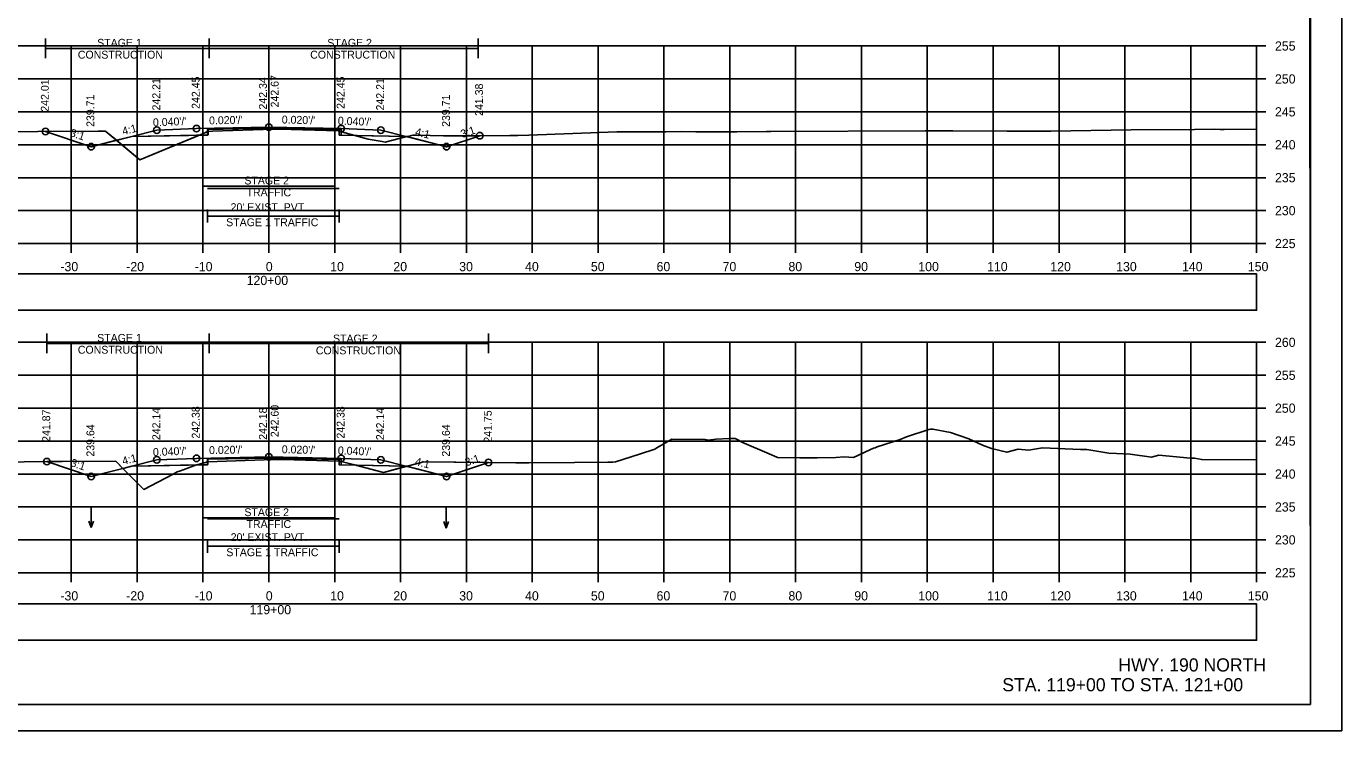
# Model space of a CAD drawing. Extents: x 1369627 to 1374022, y 380035 to 398173.
# Drawn here: x 1370142.4 to 1370342.2, y 381528.2 to 381635.2 of the extents above; entities that cross this region are included whole.
import ezdxf

# ---------------------------------------------------------------- set-up
doc = ezdxf.new("R2010")
doc.units = 0
for name, color, linetype in [('Default', 7, 'Continuous'), ('R_Alt Surface', 7, 'Continuous'), ('R_Axis', 7, 'Continuous'), ('R_Axis Annot', 7, 'Continuous'), ('R_Border', 7, 'Continuous'), ('R_Draft', 7, 'Continuous'), ('R_Exist Surface', 7, 'Continuous'), ('R_Fin Surface', 7, 'Continuous'), ('R_Grid', 7, 'Continuous'), ('R_MOT', 7, 'Continuous'), ('R_No Plot', 7, 'Continuous'), ('R_Water Annot', 7, 'Continuous'), ('R_Xsect Elev', 7, 'Continuous'), ('R_Xsect Slope', 7, 'Continuous'), ('T_Vehicle Path Rt', 7, 'Continuous')]:
    doc.layers.add(name, color=color, linetype=linetype)

msp = doc.modelspace()

# ---------------------------------------------------------------- linework, layer by layer
at = {"layer": 'Default'}
for points in [[(1370029.24, 381592.08), (1370329.24, 381592.08), (1370329.24, 381597.61), (1370029.24, 381597.61)], [(1370029.24, 381541.97), (1370329.24, 381541.97), (1370329.24, 381547.49), (1370029.24, 381547.49)]]:
    msp.add_lwpolyline(points, close=True, dxfattribs=at)
at = {"layer": 'R_Alt Surface'}
for points in [[(1370158.41, 381618.47), (1370169.93, 381618.7), (1370169.93, 381619.54), (1370179.24, 381619.72), (1370189.93, 381619.51), (1370189.93, 381618.68), (1370200.07, 381618.47)], [(1370158.41, 381568.4), (1370169.94, 381568.63), (1370169.94, 381569.47), (1370179.24, 381569.65), (1370189.94, 381569.44), (1370189.94, 381568.61), (1370200.07, 381568.4)]]:
    msp.add_lwpolyline(points, dxfattribs=at)
at = {"layer": 'R_Axis'}
for p, q in [((1370329.24, 381602.22), (1370329.24, 381632.22)), ((1370330.64, 381632.22), (1370329.24, 381632.22)), ((1370330.64, 381627.22), (1370329.24, 381627.22)), ((1370330.64, 381622.22), (1370329.24, 381622.22)), ((1370330.64, 381617.22), (1370329.24, 381617.22)), ((1370330.64, 381612.22), (1370329.24, 381612.22)), ((1370330.64, 381607.22), (1370329.24, 381607.22)), ((1370029.24, 381602.22), (1370329.24, 381602.22)), ((1370149.24, 381600.82), (1370149.24, 381602.22)), ((1370159.24, 381600.82), (1370159.24, 381602.22)), ((1370169.24, 381600.82), (1370169.24, 381602.22)), ((1370179.24, 381600.82), (1370179.24, 381602.22)), ((1370189.24, 381600.82), (1370189.24, 381602.22)), ((1370199.24, 381600.82), (1370199.24, 381602.22)), ((1370209.24, 381600.82), (1370209.24, 381602.22)), ((1370219.24, 381600.82), (1370219.24, 381602.22)), ((1370229.24, 381600.82), (1370229.24, 381602.22)), ((1370239.24, 381600.82), (1370239.24, 381602.22)), ((1370249.24, 381600.82), (1370249.24, 381602.22)), ((1370259.24, 381600.82), (1370259.24, 381602.22)), ((1370269.24, 381600.82), (1370269.24, 381602.22)), ((1370279.24, 381600.82), (1370279.24, 381602.22)), ((1370289.24, 381600.82), (1370289.24, 381602.22)), ((1370299.24, 381600.82), (1370299.24, 381602.22)), ((1370309.24, 381600.82), (1370309.24, 381602.22)), ((1370319.24, 381600.82), (1370319.24, 381602.22)), ((1370329.24, 381600.82), (1370329.24, 381602.22)), ((1370330.64, 381602.22), (1370329.24, 381602.22)), ((1370329.24, 381552.22), (1370329.24, 381587.22)), ((1370330.64, 381587.22), (1370329.24, 381587.22)), ((1370330.64, 381582.22), (1370329.24, 381582.22)), ((1370330.64, 381577.22), (1370329.24, 381577.22)), ((1370330.64, 381572.22), (1370329.24, 381572.22)), ((1370330.64, 381567.22), (1370329.24, 381567.22)), ((1370330.64, 381562.22), (1370329.24, 381562.22)), ((1370330.64, 381557.22), (1370329.24, 381557.22)), ((1370029.24, 381552.22), (1370329.24, 381552.22)), ((1370149.24, 381550.82), (1370149.24, 381552.22)), ((1370159.24, 381550.82), (1370159.24, 381552.22)), ((1370169.24, 381550.82), (1370169.24, 381552.22)), ((1370179.24, 381550.82), (1370179.24, 381552.22)), ((1370189.24, 381550.82), (1370189.24, 381552.22)), ((1370199.24, 381550.82), (1370199.24, 381552.22)), ((1370209.24, 381550.82), (1370209.24, 381552.22)), ((1370219.24, 381550.82), (1370219.24, 381552.22)), ((1370229.24, 381550.82), (1370229.24, 381552.22)), ((1370239.24, 381550.82), (1370239.24, 381552.22)), ((1370249.24, 381550.82), (1370249.24, 381552.22)), ((1370259.24, 381550.82), (1370259.24, 381552.22)), ((1370269.24, 381550.82), (1370269.24, 381552.22)), ((1370279.24, 381550.82), (1370279.24, 381552.22)), ((1370289.24, 381550.82), (1370289.24, 381552.22)), ((1370299.24, 381550.82), (1370299.24, 381552.22)), ((1370309.24, 381550.82), (1370309.24, 381552.22)), ((1370319.24, 381550.82), (1370319.24, 381552.22)), ((1370329.24, 381550.82), (1370329.24, 381552.22)), ((1370330.64, 381552.22), (1370329.24, 381552.22))]:
    msp.add_line(p, q, dxfattribs=at)
at = {"layer": 'R_Border'}
for q in [(1370337.42, 381737.68), (1370021.24, 381532.22)]:
    msp.add_line((1370337.42, 381532.22), q, dxfattribs=at)
at = {"layer": 'R_Exist Surface'}
for points in [[(1370125.76, 381619.12), (1370153.33, 381619.29), (1370154.43, 381619.29), (1370154.49, 381619.25), (1370159.67, 381614.94), (1370169.32, 381618.95), (1370169.92, 381619.22), (1370170.01, 381619.23), (1370170.7, 381619.26), (1370179.93, 381619.59), (1370180.8, 381619.57), (1370189.82, 381619.34), (1370190.29, 381619.2), (1370194.31, 381618.08), (1370196.45, 381617.7), (1370196.89, 381617.62), (1370200.48, 381618.52), (1370201.11, 381618.67), (1370201.72, 381618.67), (1370205.74, 381618.58), (1370215.85, 381618.62), (1370217.07, 381618.64), (1370218.7, 381618.69), (1370232.1, 381619.19), (1370239.6, 381619.2), (1370241.84, 381619.21), (1370244.08, 381619.2), (1370250.32, 381619.17), (1370254.81, 381619.24), (1370254.9, 381619.24), (1370255.46, 381619.24), (1370278.92, 381619.31), (1370283.12, 381619.32), (1370291.36, 381619.26), (1370298.02, 381619.28), (1370310.2, 381619.51), (1370319.84, 381619.52), (1370322.92, 381619.57), (1370323.73, 381619.56), (1370324.3, 381619.56), (1370329.24, 381619.59)], [(1370130.51, 381568.98), (1370147.87, 381569.11), (1370156.01, 381569.17), (1370157.36, 381567.77), (1370160.23, 381564.88), (1370164.6, 381567.17), (1370165.3, 381567.55), (1370165.84, 381567.72), (1370168.24, 381568.59), (1370169.29, 381568.85), (1370169.95, 381569.05), (1370172.79, 381569.16), (1370179.94, 381569.43), (1370183.07, 381569.36), (1370190, 381569.19), (1370192.05, 381568.66), (1370196.65, 381567.45), (1370200.63, 381568.52), (1370202.72, 381569.09), (1370216.75, 381568.93), (1370217.8, 381568.92), (1370218.71, 381568.91), (1370225.67, 381568.98), (1370230.74, 381569.03), (1370231.17, 381569.03), (1370231.47, 381569.04), (1370231.9, 381569.07), (1370235.55, 381570.23), (1370237.86, 381570.99), (1370238.15, 381571.2), (1370240.42, 381572.53), (1370245.51, 381572.44), (1370245.75, 381572.43), (1370245.95, 381572.35), (1370247.19, 381572.51), (1370249.13, 381572.62), (1370249.82, 381572.62), (1370250.07, 381572.63), (1370250.48, 381572.39), (1370250.59, 381572.36), (1370251.08, 381572.06), (1370255.23, 381570.28), (1370256.37, 381569.78), (1370256.41, 381569.76), (1370256.47, 381569.75), (1370256.56, 381569.75), (1370259.9, 381569.7), (1370261.36, 381569.7), (1370262.5, 381569.66), (1370265.37, 381569.73), (1370266.6, 381569.85), (1370268.03, 381569.74), (1370270.49, 381570.87), (1370271.09, 381571.12), (1370271.33, 381571.22), (1370271.61, 381571.34), (1370275.12, 381572.48), (1370276.1, 381572.88), (1370279.46, 381573.97), (1370279.74, 381574.04), (1370279.91, 381574.05), (1370280.09, 381574.04), (1370282.77, 381573.5), (1370285.55, 381572.57), (1370287.62, 381571.61), (1370288.99, 381571.09), (1370291.31, 381570.53), (1370293.06, 381571), (1370294.59, 381570.85), (1370296.11, 381571.07), (1370296.74, 381571.18), (1370302.53, 381570.92), (1370303.07, 381570.93), (1370303.47, 381570.94), (1370306.8, 381570.39), (1370307.99, 381570.35), (1370310.07, 381570.25), (1370313.31, 381569.78), (1370314.39, 381570.1), (1370319.22, 381569.62), (1370319.41, 381569.65), (1370319.84, 381569.62), (1370320.91, 381569.41), (1370329.24, 381569.35)]]:
    msp.add_lwpolyline(points, dxfattribs=at)
at = {"layer": 'R_Fin Surface'}
for points in [[(1370145.32, 381619.24), (1370152.24, 381616.93), (1370158.41, 381618.47), (1370162.24, 381619.43), (1370168.24, 381619.67), (1370179.24, 381619.89), (1370190.24, 381619.67), (1370196.24, 381619.43), (1370200.05, 381618.48), (1370206.24, 381616.93), (1370211.26, 381618.6)], [(1370145.53, 381569.1), (1370152.24, 381566.86), (1370158.41, 381568.4), (1370162.24, 381569.36), (1370168.24, 381569.6), (1370179.24, 381569.82), (1370190.24, 381569.6), (1370196.24, 381569.36), (1370200.05, 381568.41), (1370206.24, 381566.86), (1370212.59, 381568.98)]]:
    msp.add_lwpolyline(points, dxfattribs=at)
at = {"layer": 'R_Grid'}
for p, q in [((1370029.24, 381632.22), (1370329.24, 381632.22)), ((1370149.24, 381602.22), (1370149.24, 381632.22)), ((1370159.24, 381602.22), (1370159.24, 381632.22)), ((1370169.24, 381602.22), (1370169.24, 381632.22)), ((1370179.24, 381602.22), (1370179.24, 381632.22)), ((1370189.24, 381602.22), (1370189.24, 381632.22)), ((1370199.24, 381602.22), (1370199.24, 381632.22)), ((1370209.24, 381602.22), (1370209.24, 381632.22)), ((1370219.24, 381602.22), (1370219.24, 381632.22)), ((1370229.24, 381602.22), (1370229.24, 381632.22)), ((1370239.24, 381602.22), (1370239.24, 381632.22)), ((1370249.24, 381602.22), (1370249.24, 381632.22)), ((1370259.24, 381602.22), (1370259.24, 381632.22)), ((1370269.24, 381602.22), (1370269.24, 381632.22)), ((1370279.24, 381602.22), (1370279.24, 381632.22)), ((1370289.24, 381602.22), (1370289.24, 381632.22)), ((1370299.24, 381602.22), (1370299.24, 381632.22)), ((1370309.24, 381602.22), (1370309.24, 381632.22)), ((1370319.24, 381602.22), (1370319.24, 381632.22)), ((1370329.24, 381602.22), (1370329.24, 381632.22)), ((1370029.24, 381627.22), (1370329.24, 381627.22)), ((1370029.24, 381622.22), (1370329.24, 381622.22)), ((1370029.24, 381617.22), (1370329.24, 381617.22)), ((1370029.24, 381612.22), (1370329.24, 381612.22)), ((1370029.24, 381607.22), (1370329.24, 381607.22)), ((1370029.24, 381602.22), (1370329.24, 381602.22)), ((1370029.24, 381587.22), (1370329.24, 381587.22)), ((1370149.24, 381552.22), (1370149.24, 381587.22)), ((1370159.24, 381552.22), (1370159.24, 381587.22)), ((1370169.24, 381552.22), (1370169.24, 381587.22)), ((1370179.24, 381552.22), (1370179.24, 381587.22)), ((1370189.24, 381552.22), (1370189.24, 381587.22)), ((1370199.24, 381552.22), (1370199.24, 381587.22)), ((1370209.24, 381552.22), (1370209.24, 381587.22)), ((1370219.24, 381552.22), (1370219.24, 381587.22)), ((1370229.24, 381552.22), (1370229.24, 381587.22)), ((1370239.24, 381552.22), (1370239.24, 381587.22)), ((1370249.24, 381552.22), (1370249.24, 381587.22)), ((1370259.24, 381552.22), (1370259.24, 381587.22)), ((1370269.24, 381552.22), (1370269.24, 381587.22)), ((1370279.24, 381552.22), (1370279.24, 381587.22)), ((1370289.24, 381552.22), (1370289.24, 381587.22)), ((1370299.24, 381552.22), (1370299.24, 381587.22)), ((1370309.24, 381552.22), (1370309.24, 381587.22)), ((1370319.24, 381552.22), (1370319.24, 381587.22)), ((1370329.24, 381552.22), (1370329.24, 381587.22)), ((1370029.24, 381582.22), (1370329.24, 381582.22)), ((1370029.24, 381577.22), (1370329.24, 381577.22)), ((1370029.24, 381572.22), (1370329.24, 381572.22)), ((1370029.24, 381567.22), (1370329.24, 381567.22)), ((1370029.24, 381562.22), (1370329.24, 381562.22)), ((1370029.24, 381557.22), (1370329.24, 381557.22)), ((1370029.24, 381552.22), (1370329.24, 381552.22))]:
    msp.add_line(p, q, dxfattribs=at)
at = {"layer": 'R_MOT'}
for p, q in [((1370145.32, 381630.35), (1370145.32, 381633.35)), ((1370170.2, 381630.35), (1370170.2, 381633.35)), ((1370211.03, 381630.35), (1370211.03, 381633.35)), ((1370145.32, 381631.85), (1370211.03, 381631.85)), ((1370169.24, 381611.93), (1370169.24, 381609.93)), ((1370169.24, 381610.93), (1370189.24, 381610.93)), ((1370189.24, 381611.93), (1370189.24, 381609.93)), ((1370169.93, 381607.39), (1370169.93, 381605.39)), ((1370189.93, 381607.39), (1370189.93, 381605.39)), ((1370169.93, 381606.39), (1370189.93, 381606.39)), ((1370145.53, 381585.55), (1370145.53, 381588.55)), ((1370145.53, 381587.05), (1370212.59, 381587.05)), ((1370170.2, 381585.55), (1370170.2, 381588.55)), ((1370212.59, 381585.55), (1370212.59, 381588.55)), ((1370169.24, 381561.55), (1370169.24, 381559.55)), ((1370189.24, 381561.55), (1370189.24, 381559.55)), ((1370169.24, 381560.55), (1370189.24, 381560.55)), ((1370169.94, 381557.27), (1370169.94, 381555.27)), ((1370189.94, 381557.27), (1370189.94, 381555.27)), ((1370169.94, 381556.27), (1370189.94, 381556.27))]:
    msp.add_line(p, q, dxfattribs=at)
at = {"layer": 'R_No Plot'}
msp.add_line((1370008.84, 381528.24), (1370342.17, 381528.24), dxfattribs=at)
for points in [[(1370008.83, 381741.58), (1370342.17, 381741.58), (1370342.17, 381528.24), (1370008.83, 381528.24)], [(1370255.16, 381737.68), (1370274.78, 381737.68), (1370274.78, 381727.8), (1370290.89, 381727.8), (1370314.09, 381727.8), (1370314.09, 381695.13), (1370337.3, 381695.13), (1370337.42, 381532.22), (1370021.24, 381532.22), (1370021.24, 381737.68)]]:
    msp.add_lwpolyline(points, close=True, dxfattribs=at)
for points in [[(1370158.41, 381618.47), (1370168.24, 381618.67), (1370170.01, 381618.71), (1370170.01, 381619.54), (1370179.24, 381619.72), (1370190.24, 381619.5), (1370190.24, 381618.67), (1370190.24, 381618.67), (1370200.05, 381618.48)], [(1370169.93, 381610.59), (1370189.93, 381610.59)], [(1370158.41, 381568.4), (1370168.24, 381568.6), (1370169.95, 381568.64), (1370169.95, 381569.47), (1370179.24, 381569.65), (1370190.24, 381569.43), (1370190.24, 381568.6), (1370190.24, 381568.6), (1370200.05, 381568.41)], [(1370169.94, 381560.43), (1370189.94, 381560.43)]]:
    msp.add_lwpolyline(points, dxfattribs=at)
for centre in [(1370145.32, 381619.24), (1370162.24, 381619.43), (1370168.24, 381619.67), (1370179.24, 381619.89), (1370190.24, 381619.67), (1370196.24, 381619.43), (1370211.26, 381618.6), (1370152.24, 381616.93), (1370206.24, 381616.93), (1370145.53, 381569.1), (1370162.24, 381569.36), (1370168.24, 381569.6), (1370179.24, 381569.82), (1370190.24, 381569.6), (1370196.24, 381569.36), (1370212.59, 381568.98), (1370152.24, 381566.86), (1370206.24, 381566.86)]:
    msp.add_circle(centre, 0.5, dxfattribs=at)
at = {"layer": 'R_Water Annot'}
for p, q in [((1370152.25, 381562.25), (1370152.25, 381559.1)), ((1370206.15, 381562.17), (1370206.15, 381559.02)), ((1370152.25, 381559.1), (1370151.9, 381560.07)), ((1370152.25, 381559.1), (1370152.6, 381560.07)), ((1370206.15, 381559.02), (1370205.8, 381559.99)), ((1370206.15, 381559.02), (1370206.5, 381559.99))]:
    msp.add_line(p, q, dxfattribs=at)
at = {"layer": 'R_Xsect Elev'}
for p, q in [((1370179.24, 381619.57), (1370179.24, 381629.57)), ((1370179.24, 381569.41), (1370179.24, 381579.41))]:
    msp.add_line(p, q, dxfattribs=at)
at = {"layer": 'T_Vehicle Path Rt'}
for p, q in [((1370156.11, 381617.9), (1370154.49, 381619.25)), ((1370168.24, 381618.67), (1370158.41, 381618.47)), ((1370168.68, 381618.68), (1370168.24, 381618.67)), ((1370168.68, 381618.68), (1370169.93, 381618.7)), ((1370169.93, 381618.7), (1370169.93, 381619.22)), ((1370189.93, 381619.3), (1370189.93, 381619.51)), ((1370189.93, 381619.3), (1370189.93, 381618.68)), ((1370189.93, 381618.68), (1370192.32, 381618.63)), ((1370200.05, 381618.48), (1370192.32, 381618.63)), ((1370206.24, 381616.93), (1370211.26, 381618.6)), ((1370158.41, 381618.47), (1370156.11, 381617.9)), ((1370200.18, 381618.45), (1370200.05, 381618.48)), ((1370200.18, 381618.45), (1370206.24, 381616.93)), ((1370157.07, 381568.07), (1370156.01, 381569.17)), ((1370169.94, 381568.63), (1370169.94, 381569.05)), ((1370189.94, 381569.19), (1370189.94, 381569.44)), ((1370189.94, 381569.19), (1370189.94, 381568.61)), ((1370206.24, 381566.86), (1370212.59, 381568.98)), ((1370158.41, 381568.4), (1370157.07, 381568.07)), ((1370168.3, 381568.6), (1370158.41, 381568.4)), ((1370168.3, 381568.6), (1370169.94, 381568.63)), ((1370189.94, 381568.61), (1370192.43, 381568.56)), ((1370200.05, 381568.41), (1370192.43, 381568.56)), ((1370200.14, 381568.39), (1370200.05, 381568.41)), ((1370200.14, 381568.39), (1370206.24, 381566.86))]:
    msp.add_line(p, q, dxfattribs=at)
for points in [[(1370154.49, 381619.25), (1370154.43, 381619.29), (1370153.33, 381619.29), (1370145.32, 381619.24)], [(1370145.32, 381619.24), (1370152.24, 381616.93), (1370156.11, 381617.9)], [(1370156.11, 381617.9), (1370159.67, 381614.94), (1370168.68, 381618.68)], [(1370169.93, 381619.22), (1370169.92, 381619.22), (1370169.32, 381618.95), (1370168.68, 381618.68)], [(1370168.68, 381618.68), (1370168.68, 381618.68)], [(1370189.93, 381619.51), (1370179.24, 381619.72), (1370169.93, 381619.54), (1370169.93, 381619.22)], [(1370169.93, 381619.22), (1370170.01, 381619.23), (1370170.7, 381619.26), (1370179.93, 381619.59), (1370180.8, 381619.57), (1370189.82, 381619.34), (1370189.93, 381619.3)], [(1370192.32, 381618.63), (1370190.29, 381619.2), (1370189.93, 381619.3)], [(1370192.32, 381618.63), (1370194.31, 381618.08), (1370196.45, 381617.7), (1370196.89, 381617.62), (1370200.18, 381618.45)], [(1370192.32, 381618.63), (1370192.32, 381618.63)], [(1370211.26, 381618.6), (1370205.74, 381618.58), (1370201.72, 381618.67), (1370201.11, 381618.67), (1370200.48, 381618.52), (1370200.18, 381618.45)], [(1370156.01, 381569.17), (1370147.87, 381569.11), (1370145.53, 381569.1)], [(1370145.53, 381569.1), (1370152.24, 381566.86), (1370157.07, 381568.07)], [(1370169.94, 381569.05), (1370169.29, 381568.85), (1370168.3, 381568.6)], [(1370189.94, 381569.44), (1370179.24, 381569.65), (1370169.94, 381569.47), (1370169.94, 381569.05)], [(1370169.94, 381569.05), (1370169.94, 381569.05), (1370169.95, 381569.05)], [(1370169.95, 381569.05), (1370172.79, 381569.16), (1370179.94, 381569.43), (1370183.07, 381569.36), (1370189.94, 381569.19)], [(1370192.43, 381568.56), (1370192.05, 381568.66), (1370190, 381569.19), (1370189.94, 381569.19)], [(1370212.59, 381568.98), (1370202.72, 381569.09), (1370200.63, 381568.52), (1370200.14, 381568.39)], [(1370157.07, 381568.07), (1370157.36, 381567.77), (1370160.23, 381564.88), (1370164.6, 381567.17), (1370165.3, 381567.55), (1370165.84, 381567.72), (1370168.24, 381568.59), (1370168.3, 381568.6)], [(1370168.3, 381568.6), (1370168.3, 381568.6)], [(1370168.3, 381568.6), (1370168.3, 381568.6)], [(1370192.43, 381568.56), (1370196.65, 381567.45), (1370200.14, 381568.39)], [(1370192.43, 381568.56), (1370192.43, 381568.56)]]:
    msp.add_lwpolyline(points, dxfattribs=at)

# ---------------------------------------------------------------- texts
at = {"layer": 'R_Axis Annot'}
for s, height, p in [('255', 1.4, (1370332.04, 381631.52)), ('250', 1.4, (1370332.04, 381626.52)), ('245', 1.4, (1370332.04, 381621.52)), ('240', 1.4, (1370332.04, 381616.52)), ('235', 1.4, (1370332.04, 381611.52)), ("20' EXIST. PVT.", 1.2, (1370173.43, 381607.14)), ('230', 1.4, (1370332.04, 381606.52)), ('225', 1.4, (1370332.04, 381601.52)), ('-30', 1.4, (1370147.58, 381598.02)), ('-20', 1.4, (1370157.58, 381598.02)), ('-10', 1.4, (1370167.98, 381598.02)), ('0', 1.4, (1370178.78, 381598.02)), ('10', 1.4, (1370188.55, 381598.02)), ('20', 1.4, (1370198.15, 381598.02)), ('30', 1.4, (1370208.15, 381598.02)), ('40', 1.4, (1370218.15, 381598.02)), ('50', 1.4, (1370228.15, 381598.02)), ('60', 1.4, (1370238.12, 381598.02)), ('70', 1.4, (1370248.15, 381598.02)), ('80', 1.4, (1370258.15, 381598.02)), ('90', 1.4, (1370268.15, 381598.02)), ('100', 1.4, (1370277.87, 381598.02)), ('110', 1.4, (1370288.32, 381598.02)), ('120', 1.4, (1370297.92, 381598.02)), ('130', 1.4, (1370307.92, 381598.02)), ('140', 1.4, (1370317.92, 381598.02)), ('150', 1.4, (1370327.92, 381598.02)), ('120+00', 1.4, (1370175.87, 381595.92)), ('260', 1.4, (1370332.04, 381586.52)), ('255', 1.4, (1370332.04, 381581.52)), ('250', 1.4, (1370332.04, 381576.52)), ('245', 1.4, (1370332.04, 381571.52)), ('240', 1.4, (1370332.04, 381566.52)), ('235', 1.4, (1370332.04, 381561.52)), ("20' EXIST. PVT.", 1.2, (1370173.45, 381557.03)), ('230', 1.4, (1370332.04, 381556.52)), ('225', 1.4, (1370332.04, 381551.52)), ('-30', 1.4, (1370147.58, 381548.02)), ('-20', 1.4, (1370157.58, 381548.02)), ('-10', 1.4, (1370167.98, 381548.02)), ('0', 1.4, (1370178.78, 381548.02)), ('10', 1.4, (1370188.55, 381548.02)), ('20', 1.4, (1370198.15, 381548.02)), ('30', 1.4, (1370208.15, 381548.02)), ('40', 1.4, (1370218.15, 381548.02)), ('50', 1.4, (1370228.15, 381548.02)), ('60', 1.4, (1370238.12, 381548.02)), ('70', 1.4, (1370248.15, 381548.02)), ('80', 1.4, (1370258.15, 381548.02)), ('90', 1.4, (1370268.15, 381548.02)), ('100', 1.4, (1370277.87, 381548.02)), ('110', 1.4, (1370288.32, 381548.02)), ('120', 1.4, (1370297.92, 381548.02)), ('130', 1.4, (1370307.92, 381548.02)), ('140', 1.4, (1370317.92, 381548.02)), ('150', 1.4, (1370327.92, 381548.02)), ('119+00', 1.4, (1370176.32, 381545.92))]:
    msp.add_text(s, height=height, dxfattribs=at).set_placement(p)
at = {"layer": 'R_Draft'}
for s, p in [('HWY. 190 NORTH', (1370308.25, 381537.23)), ('STA. 119+00 TO STA. 121+00', (1370290.63, 381534.22))]:
    msp.add_text(s, height=2, dxfattribs=at).set_placement(p)
at = {"layer": 'R_MOT'}
for s, p in [('STAGE 1', (1370153.17, 381632.1)), ('STAGE 2', (1370188.12, 381632.1)), ('CONSTRUCTION', (1370150.23, 381630.3)), ('CONSTRUCTION', (1370185.52, 381630.3)), ('STAGE 2', (1370175.52, 381611.19)), ('TRAFFIC', (1370175.85, 381609.39)), ('STAGE 1 TRAFFIC', (1370172.76, 381604.85)), ('CONSTRUCTION', (1370150.23, 381585.49)), ('STAGE 1', (1370153.17, 381587.29)), ('STAGE 2', (1370188.98, 381587.19)), ('CONSTRUCTION', (1370186.38, 381585.39)), ('STAGE 2', (1370175.52, 381560.82)), ('TRAFFIC', (1370175.85, 381559.02)), ('STAGE 1 TRAFFIC', (1370172.78, 381554.74))]:
    msp.add_text(s, height=1.2, dxfattribs=at).set_placement(p)
at = {"layer": 'R_Xsect Elev'}
for s, p in [('242.01', (1370145.82, 381622.24)), ('242.21', (1370162.74, 381622.43)), ('242.45', (1370168.74, 381622.67)), ('242.34', (1370178.94, 381622.57)), ('242.67', (1370180.73, 381622.89)), ('242.45', (1370190.74, 381622.67)), ('242.21', (1370196.74, 381622.43)), ('239.71', (1370152.74, 381619.93)), ('239.71', (1370206.74, 381619.93)), ('241.38', (1370211.76, 381621.6)), ('241.87', (1370146.03, 381572.1)), ('242.14', (1370162.74, 381572.36)), ('242.38', (1370168.74, 381572.6)), ('242.18', (1370178.94, 381572.41)), ('242.60', (1370180.73, 381572.82)), ('242.38', (1370190.74, 381572.6)), ('242.14', (1370196.74, 381572.36)), ('241.75', (1370213.09, 381571.98)), ('239.64', (1370152.74, 381569.86)), ('239.64', (1370206.74, 381569.86))]:
    msp.add_text(s, height=1.2, rotation=90, dxfattribs=at).set_placement(p)
at = {"layer": 'R_Xsect Slope'}
for s, rotation, p in [("0.040'/'", 2.2906, (1370161.66, 381620.01)), ("0.020'/'", 1.1458, (1370170.17, 381620.31)), ("0.020'/'", 358.8542, (1370181.19, 381620.45)), ("0.040'/'", 357.7094, (1370189.7, 381620.29)), ('3:1', 341.5651, (1370148.94, 381618.56)), ('4:1', 14.0362, (1370157.12, 381618.67)), ('4:1', 345.9638, (1370201.36, 381618.67)), ('3:1', 18.4349, (1370208.59, 381618.24)), ("0.040'/'", 2.2906, (1370161.66, 381569.94)), ("0.020'/'", 1.1458, (1370170.17, 381570.24)), ("0.020'/'", 358.8542, (1370181.19, 381570.38)), ("0.040'/'", 357.7094, (1370189.7, 381570.22)), ('3:1', 341.5651, (1370149.04, 381568.45)), ('4:1', 14.0362, (1370157.12, 381568.6)), ('4:1', 345.9638, (1370201.36, 381568.6)), ('3:1', 18.4349, (1370209.26, 381568.39))]:
    msp.add_text(s, height=1.2, rotation=rotation, dxfattribs=at).set_placement(p)

doc.saveas('drawing.dxf')
